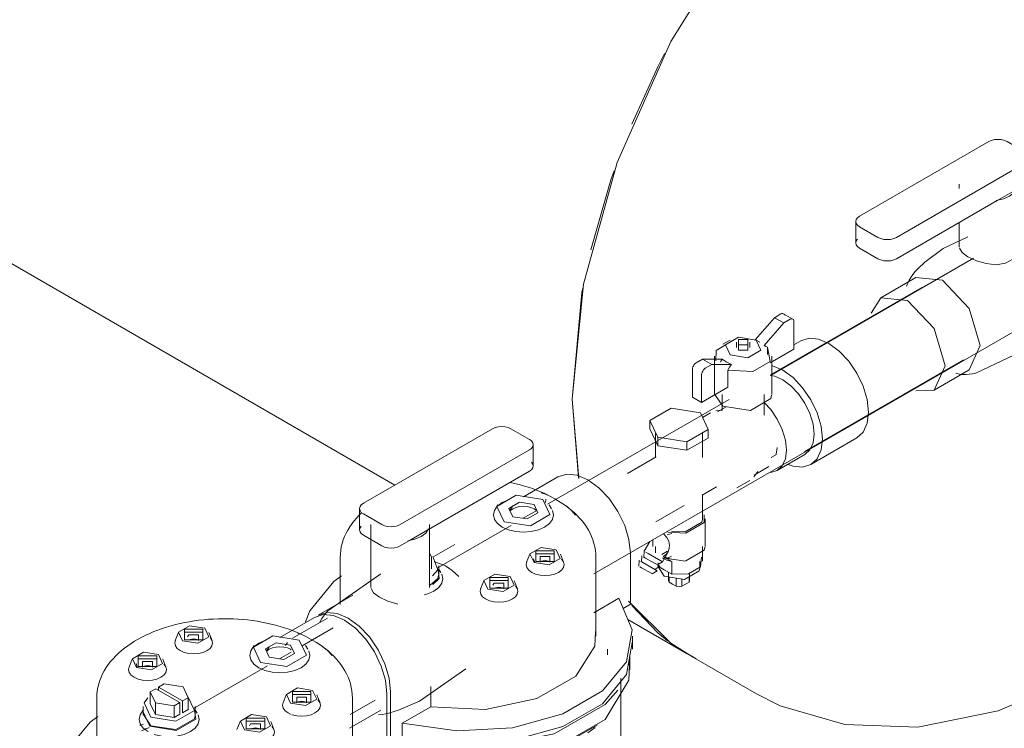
# Model space of a CAD drawing. Header units: metres. Extents: x -54598 to 1827199, y -329446 to -256744.
# Tile 339 of 474: x 205067 to 205444, y -284587 to -284316. Entities that reach past the tile are written whole.
import ezdxf

# ---------------------------------------------------------------- set-up
doc = ezdxf.new("R2010")
doc.units = ezdxf.units.M
doc.layers.add('M-EQPM', color=7, linetype='Continuous', lineweight=20)
doc.layers.add('P-PIPE', color=7, linetype='Continuous', lineweight=20)

# ---------------------------------------------------------------- blocks, each defined once
blk = doc.blocks.new('ADSK_СтальСварка_Заглушка_ГОСТ17379-2001 - Исполнение 2-V67-AKS11')
at = {"layer": 'P-PIPE', "color": 5}
for p, q in [((-18492.11, 10241.59), (-18489.58, 10211.3)), ((-18448, 10144.08), (-18421.48, 10128.77))]:
    blk.add_line(p, q, dxfattribs=at)
for points in [[(-18256, 10521.08, 0), (-18288.09, 10521.99, 0), (-18323.35, 10511.67, 0), (-18359.65, 10490.71, 0), (-18394.91, 10460.32, 0), (-18427.06, 10422.27, 0), (-18454.24, 10378.78, 0), (-18474.86, 10332.37, 0), (-18487.74, 10285.73, 0), (-18492.11, 10241.59, 0)], [(-18153.44, 10364.78, 0), (-18155.31, 10342.38, 0), (-18165.06, 10302.22, 0), (-18181.51, 10261.47, 0), (-18204.2, 10222.38, 0), (-18232.02, 10187.22, 0), (-18263.32, 10158.01, 0), (-18296.21, 10136.14, 0), (-18328.81, 10122.18, 0), (-18359.61, 10115.99, 0), (-18387.6, 10116.9, 0), (-18412.29, 10124.11, 0), (-18421.48, 10128.77, 0)], [(-18470.44, 10164.23, 0), (-18454.24, 10148.13, 0), (-18445.89, 10142.92, 0)]]:
    blk.add_polyline3d(points, dxfattribs=at)
blk = doc.blocks.new('Reflex_Fillsoft_II - Reflex Fillsoft II-543100-AKS11')
at = {"layer": 'M-EQPM', "color": 150}
for p, q in [((-18421.94, 10264.36), (-18414.52, 10272.88)), ((-18414.52, 10272.88), (-18412.05, 10274.31)), ((-18414.52, 10272.88), (-18410.98, 10270.84)), ((-18407.51, 10272.37), (-18411.05, 10274.41)), ((-18410.98, 10270.84), (-18418.48, 10262.23)), ((-18408.51, 10272.27), (-18410.98, 10270.84)), ((-18407.1, 10260.84), (-18407.1, 10271.45)), ((-18431.49, 10264.31), (-18434.32, 10262.67)), ((-18429.04, 10263.49), (-18429.04, 10261.45)), ((-18428.31, 10262.47), (-18428.31, 10260.43)), ((-18424.04, 10261.45), (-18424.04, 10263.49)), ((-18420.09, 10263.44), (-18421.59, 10264.31)), ((-18417.2, 10258.82), (-18417.2, 10261.53)), ((-18437.54, 10258.18), (-18437.54, 10243.49)), ((-18416.16, 10255.6), (-18407.1, 10260.84)), ((-18415.54, 10243.49), (-18415.54, 10258.18)), ((-18444.57, 10255.53), (-18442.1, 10256.96)), ((-18442.1, 10256.96), (-18434.6, 10257.01)), ((-18442.1, 10256.96), (-18438.56, 10254.92)), ((-18438.56, 10254.92), (-18441.04, 10253.49)), ((-18431.06, 10254.97), (-18438.56, 10254.92)), ((-18435.24, 10255.92), (-18434.6, 10257.01)), ((-18445.99, 10242.46), (-18445.99, 10253.08)), ((-18442.45, 10251.04), (-18442.45, 10240.42)), ((-18432.35, 10252.79), (-18432.35, 10246.26)), ((-18442.45, 10240.42), (-18432.35, 10246.26)), ((-18442.45, 10240.42), (-18445.99, 10242.46)), ((-18434.32, 10238.99), (-18437.43, 10243.46)), ((-18434.54, 10243.49), (-18434.54, 10237.29)), ((-18418.54, 10235.55), (-18418.54, 10243.49)), ((-18433.01, 10238.77), (-18436.37, 10236.83)), ((-18454.09, 10238.2), (-18462.25, 10233.48)), ((-18442.93, 10236.47), (-18454.09, 10238.2)), ((-18439.95, 10230.03), (-18442.93, 10236.47)), ((-18438.99, 10236.47), (-18442.1, 10234.68)), ((-18434.52, 10237.44), (-18437.01, 10237.13)), ((-18462.25, 10233.48), (-18459.26, 10227.04)), ((-18462.25, 10230.22), (-18462.25, 10233.48)), ((-18459.26, 10223.78), (-18462.25, 10230.22)), ((-18460.1, 10228.49), (-18460.1, 10219.24)), ((-18448.11, 10225.32), (-18439.95, 10230.03)), ((-18442.1, 10219.24), (-18442.1, 10228.49)), ((-18439.95, 10226.76), (-18439.95, 10230.03)), ((-18459.26, 10227.04), (-18448.11, 10225.32)), ((-18459.26, 10227.04), (-18459.26, 10223.78)), ((-18448.11, 10222.05), (-18459.26, 10223.78)), ((-18439.95, 10226.76), (-18448.11, 10222.05)), ((-18448.11, 10222.05), (-18448.11, 10225.32)), ((-18415.84, 10219.24), (-18413.72, 10220.46)), ((-18413.93, 10220.56), (-18413.56, 10223.11)), ((-18459.89, 10219.5), (-18470.81, 10213.19)), ((-18422.43, 10211.88), (-18420.92, 10213.88)), ((-18422.37, 10212.58), (-18416.71, 10215.85)), ((-18497.51, 10211.92), (-18510.79, 10204.25)), ((-18428.94, 10207.63), (-18423.99, 10210.49)), ((-18442.31, 10204.82), (-18436.72, 10208.05)), ((-18442.1, 10195.83), (-18442.1, 10205.08)), ((-18520.58, 10201.09), (-18521.51, 10199.66)), ((-18502.26, 10202), (-18502.19, 10203.26)), ((-18500, 10199.66), (-18500.94, 10201.09)), ((-18460.06, 10194.58), (-18449.14, 10200.88)), ((-18516.02, 10198.93), (-18514.9, 10200.65)), ((-18505.78, 10198.97), (-18506.69, 10199.66)), ((-18441.1, 10185.22), (-18441.1, 10195.83)), ((-18453.9, 10190.15), (-18455.68, 10189.69)), ((-18462.26, 10187.08), (-18464.42, 10183.35)), ((-18461.1, 10187.76), (-18461.1, 10185.22)), ((-18545.93, 10181.09), (-18546.72, 10182.78)), ((-18508.3, 10182.26), (-18509.52, 10179.15)), ((-18498.91, 10182.31), (-18505.98, 10182.31)), ((-18495.38, 10179.15), (-18496.6, 10182.26)), ((-18469.75, 10182.62), (-18469.75, 10163.02)), ((-18464.42, 10183.35), (-18464.55, 10181.12)), ((-18463.78, 10182.98), (-18462.95, 10182.5)), ((-18460.1, 10185.22), (-18460.1, 10182.81)), ((-18455.52, 10183.35), (-18457.69, 10182.12)), ((-18457.49, 10179.35), (-18455.47, 10182.84)), ((-18442.1, 10179.5), (-18442.1, 10185.22)), ((-18580.97, 10180.98), (-18580.97, 10162.89)), ((-18545.93, 10176.59), (-18545.93, 10181.09)), ((-18506.85, 10180.51), (-18506.43, 10179.08)), ((-18500.58, 10179.19), (-18500.58, 10181.35)), ((-18482.97, 10150.77), (-18482.97, 10180.98)), ((-18466.42, 10179.89), (-18466.55, 10177.65)), ((-18465.78, 10179.52), (-18464.95, 10179.04)), ((-18465.42, 10181.62), (-18465.55, 10179.39)), ((-18465.08, 10179.11), (-18465.34, 10179.26)), ((-18464.78, 10181.25), (-18463.95, 10180.77)), ((-18464.08, 10180.84), (-18464.34, 10180.99)), ((-18459.36, 10178.12), (-18457.49, 10179.35)), ((-18459.1, 10178.96), (-18459.1, 10177.05)), ((-18457.31, 10180.81), (-18448.62, 10179.62)), ((-18457.21, 10181.4), (-18454.09, 10180.31)), ((-18457.19, 10181.39), (-18453.84, 10179.45)), ((-18454.01, 10181.33), (-18455.78, 10180.67)), ((-18453.84, 10179.45), (-18453.84, 10174.55)), ((-18443.1, 10177.05), (-18443.1, 10179.5)), ((-18542.43, 10175.16), (-18543.36, 10176.59)), ((-18543.18, 10174.45), (-18543.18, 10177.72)), ((-18466.08, 10177.38), (-18465.45, 10177.02)), ((-18461.36, 10174.65), (-18459.49, 10175.89)), ((-18460.36, 10176.39), (-18458.49, 10177.62)), ((-18456.76, 10176.23), (-18459.41, 10177.77)), ((-18459.03, 10177.24), (-18456.76, 10173.78)), ((-18453.84, 10174.55), (-18456.76, 10176.23)), ((-18455.1, 10175.28), (-18455.1, 10172.15)), ((-18447.1, 10172.15), (-18447.1, 10174.95)), ((-18525.98, 10172.05), (-18527.2, 10168.95)), ((-18516.59, 10172.1), (-18523.66, 10172.1)), ((-18518.25, 10168.98), (-18518.25, 10171.14)), ((-18513.06, 10168.95), (-18514.28, 10172.05)), ((-18454.94, 10171.51), (-18454.94, 10173.5)), ((-18453.57, 10170.72), (-18454.94, 10171.51)), ((-18452.2, 10169.93), (-18453.57, 10170.72)), ((-18452.2, 10173.08), (-18452.2, 10169.93)), ((-18449.99, 10169.93), (-18449.99, 10172.74)), ((-18447.25, 10171.51), (-18449.99, 10169.93)), ((-18447.25, 10173.61), (-18447.25, 10171.51)), ((-18576.15, 10166.52), (-18589.43, 10158.85)), ((-18483.8, 10159.81), (-18474.23, 10165.33)), ((-18472.56, 10161.39), (-18469.75, 10163.02)), ((-18590.85, 10158.03), (-18604.13, 10150.36)), ((-18643, 10152.25), (-18644.22, 10149.15)), ((-18633.62, 10152.3), (-18640.69, 10152.3)), ((-18630.08, 10149.15), (-18631.3, 10152.25)), ((-18635.28, 10149.18), (-18635.28, 10151.34)), ((-18468.97, 10145.87), (-18468.97, 10150.77)), ((-18613.92, 10147.2), (-18614.85, 10145.77)), ((-18608.23, 10146.77), (-18609.35, 10145.04)), ((-18599.75, 10145.6), (-18600.03, 10145.77)), ((-18593.34, 10145.77), (-18594.27, 10147.2)), ((-18478.47, 10143.67), (-18478.47, 10145.87)), ((-18660.68, 10142.05), (-18661.9, 10138.94)), ((-18651.3, 10142.1), (-18658.37, 10142.1)), ((-18652.96, 10138.97), (-18652.96, 10141.14)), ((-18647.76, 10138.94), (-18648.98, 10142.05)), ((-18470.36, 10139.66), (-18469.97, 10143.45)), ((-18469.97, 10137.95), (-18469.97, 10143.67)), ((-18659.24, 10140.3), (-18658.81, 10138.87)), ((-18473.47, 10109.38), (-18473.47, 10134.69)), ((-18651.65, 10130.67), (-18653.77, 10129.44)), ((-18653.77, 10129.44), (-18651.83, 10125.25)), ((-18653.77, 10124.95), (-18653.77, 10129.44)), ((-18642.46, 10125.36), (-18651.65, 10130.67)), ((-18648.46, 10132.5), (-18650.59, 10131.28)), ((-18650.59, 10131.28), (-18641.4, 10125.97)), ((-18650.59, 10130.05), (-18650.59, 10131.28)), ((-18641.21, 10131.38), (-18648.46, 10132.5)), ((-18639.27, 10127.2), (-18641.21, 10131.38)), ((-18561.67, 10109.95), (-18561.67, 10129.54)), ((-18546.3, 10123.72), (-18546.3, 10131.49)), ((-18674.31, 10127.09), (-18674.31, 10108.36)), ((-18641.4, 10125.97), (-18639.27, 10127.2)), ((-18641.4, 10121.48), (-18641.4, 10125.97)), ((-18639.27, 10122.71), (-18639.27, 10127.2)), ((-18601.64, 10128.37), (-18602.86, 10125.26)), ((-18592.25, 10128.42), (-18599.32, 10128.42)), ((-18593.91, 10125.3), (-18593.91, 10127.46)), ((-18588.72, 10125.26), (-18589.94, 10128.37)), ((-18576.31, 10096.88), (-18576.31, 10127.09)), ((-18563.08, 10128.73), (-18563.08, 10109.13)), ((-18656.34, 10122.7), (-18657.28, 10121.28)), ((-18656.52, 10123.83), (-18656.52, 10120.56)), ((-18651.83, 10120.76), (-18653.77, 10124.95)), ((-18651.83, 10125.25), (-18644.58, 10124.13)), ((-18651.83, 10125.25), (-18651.83, 10120.76)), ((-18644.58, 10124.13), (-18642.46, 10125.36)), ((-18644.58, 10119.64), (-18644.58, 10124.13)), ((-18642.46, 10120.87), (-18642.46, 10125.36)), ((-18639.27, 10122.71), (-18641.4, 10121.48)), ((-18635.76, 10121.28), (-18636.7, 10122.7)), ((-18636.52, 10120.56), (-18636.52, 10123.83)), ((-18557.18, 10117.44), (-18546.3, 10123.72)), ((-18656.44, 10120.8), (-18653.59, 10116.48)), ((-18644.58, 10119.64), (-18651.83, 10120.76)), ((-18642.46, 10120.87), (-18644.58, 10119.64)), ((-18619.32, 10118.16), (-18620.54, 10115.06)), ((-18609.93, 10118.21), (-18617, 10118.21)), ((-18606.39, 10115.06), (-18607.61, 10118.16)), ((-18599.8, 10120.85), (-18600.91, 10121.38)), ((-18656.42, 10117.11), (-18657.73, 10116.56)), ((-18654.2, 10115.78), (-18657.18, 10114.58)), ((-18654.63, 10115.6), (-18655.73, 10115.26)), ((-18611.59, 10115.09), (-18611.59, 10117.25)), ((-18557.18, 10112.54), (-18557.18, 10117.44)), ((-18486.01, 10113.79), (-18483.26, 10115.81))]:
    blk.add_line(p, q, dxfattribs=at)
for points in [[(-18412.05, 10274.31, 0), (-18411.68, 10274.46, 0), (-18411.34, 10274.5, 0), (-18411.05, 10274.41, 0), (-18410.82, 10274.2, 0), (-18410.68, 10273.89, 0)], [(-18407.1, 10271.45, 0), (-18407.14, 10271.85, 0), (-18407.29, 10272.16, 0), (-18407.51, 10272.37, 0), (-18407.8, 10272.46, 0), (-18408.14, 10272.42, 0), (-18408.51, 10272.27, 0)], [(-18421.59, 10264.31, 0), (-18428.35, 10265.35, 0), (-18433.3, 10262.49, 0), (-18431.49, 10258.59, 0)], [(-18430.8, 10264.04, 0), (-18436.92, 10260.29, 0), (-18437.05, 10256.31, 0)], [(-18432.35, 10252.79, 0), (-18422.89, 10252.19, 0), (-18416.16, 10256.07, 0), (-18417.2, 10261.53, 0)], [(-18431.49, 10258.59, 0), (-18424.73, 10257.54, 0), (-18419.78, 10260.4, 0), (-18421.59, 10264.31, 0)], [(-18424.77, 10264.51, 0), (-18428.31, 10264.51, 0), (-18428.31, 10262.47, 0)], [(-18428.31, 10262.47, 0), (-18424.77, 10262.47, 0), (-18424.77, 10264.51, 0)], [(-18428.31, 10260.43, 0), (-18424.77, 10260.43, 0), (-18424.77, 10262.47, 0)], [(-18417.2, 10261.53, 0), (-18417.84, 10261.88, 0), (-18418.48, 10262.23, 0)], [(-18445.99, 10253.08, 0), (-18445.94, 10253.53, 0), (-18445.8, 10254, 0), (-18445.57, 10254.47, 0), (-18445.28, 10254.9, 0), (-18444.94, 10255.26, 0), (-18444.57, 10255.53, 0)], [(-18434.6, 10257.01, 0), (-18433.84, 10256.5, 0), (-18432.99, 10255.99, 0)], [(-18432.99, 10255.99, 0), (-18432.06, 10255.48, 0), (-18431.06, 10254.97, 0)], [(-18431.06, 10254.97, 0), (-18431.71, 10253.88, 0), (-18432.35, 10252.79, 0)], [(-18441.04, 10253.49, 0), (-18441.4, 10253.22, 0), (-18441.74, 10252.86, 0), (-18442.04, 10252.43, 0), (-18442.26, 10251.96, 0), (-18442.4, 10251.49, 0), (-18442.45, 10251.04, 0)], [(-18415.63, 10243.22, 0), (-18415.92, 10241.84, 0), (-18423.69, 10237.35, 0), (-18434.32, 10238.99, 0)], [(-18497.51, 10211.92, 0), (-18494.14, 10212.96, 0), (-18490.22, 10212.57, 0), (-18486.01, 10210.78, 0), (-18481.8, 10207.71, 0), (-18477.88, 10203.57, 0), (-18474.51, 10198.64, 0), (-18471.92, 10193.26, 0), (-18470.3, 10187.8, 0), (-18469.75, 10182.62, 0)], [(-18515.84, 10209.74, 0), (-18514.12, 10209.35, 0), (-18512.38, 10208.92, 0), (-18510.67, 10208.44, 0), (-18508.99, 10207.92, 0), (-18507.34, 10207.36, 0), (-18505.72, 10206.77, 0), (-18504.14, 10206.13, 0), (-18502.6, 10205.45, 0), (-18501.33, 10204.86, 0)], [(-18503.33, 10203.23, 0), (-18513.48, 10204.8, 0), (-18520.9, 10200.51, 0), (-18518.18, 10194.66, 0)], [(-18504.01, 10205.8, 0), (-18502.31, 10205.29, 0), (-18500.59, 10204.48, 0), (-18498.74, 10203.44, 0)], [(-18520.72, 10200.63, 0), (-18518.89, 10202.01, 0), (-18516.51, 10203.06, 0)], [(-18518.18, 10194.66, 0), (-18508.04, 10193.09, 0), (-18500.62, 10197.38, 0), (-18503.33, 10203.23, 0)], [(-18506.69, 10201.29, 0), (-18512.25, 10202.15, 0), (-18516.31, 10199.8, 0), (-18514.82, 10196.6, 0)], [(-18514.82, 10196.6, 0), (-18509.27, 10195.74, 0), (-18505.2, 10198.09, 0), (-18506.69, 10201.29, 0)], [(-18498.74, 10203.44, 0), (-18496.7, 10202.23, 0), (-18494.59, 10200.84, 0), (-18492.57, 10199.19, 0), (-18490.79, 10197.24, 0)], [(-18580.97, 10180.98, 0), (-18580.92, 10182.34, 0), (-18580.78, 10183.7, 0), (-18580.55, 10185.05, 0), (-18580.22, 10186.38, 0), (-18579.81, 10187.69, 0), (-18579.31, 10188.97, 0), (-18578.73, 10190.23, 0), (-18578.07, 10191.46, 0), (-18577.34, 10192.66, 0), (-18576.53, 10193.83, 0), (-18575.65, 10194.96, 0), (-18574.71, 10196.06, 0), (-18573.71, 10197.13, 0), (-18572.64, 10198.15, 0)], [(-18518.89, 10192.62, 0), (-18520.72, 10193.99, 0), (-18521.87, 10195.59, 0), (-18522.26, 10197.31, 0), (-18521.87, 10199.03, 0), (-18521.51, 10199.66, 0)], [(-18499.65, 10199.03, 0), (-18499.26, 10197.31, 0), (-18499.65, 10195.59, 0), (-18500.8, 10193.99, 0), (-18502.63, 10192.62, 0), (-18505.01, 10191.56, 0), (-18507.78, 10190.9, 0), (-18510.76, 10190.67, 0), (-18513.73, 10190.9, 0), (-18516.51, 10191.56, 0), (-18518.89, 10192.62, 0)], [(-18506.69, 10199.66, 0), (-18507.88, 10200.19, 0), (-18509.27, 10200.52, 0), (-18510.76, 10200.63, 0), (-18512.25, 10200.52, 0), (-18513.63, 10200.19, 0), (-18514.82, 10199.66, 0), (-18515.74, 10198.97, 0)], [(-18482.97, 10180.98, 0), (-18483.02, 10182.34, 0), (-18483.16, 10183.7, 0), (-18483.39, 10185.05, 0), (-18483.72, 10186.38, 0), (-18484.13, 10187.69, 0), (-18484.63, 10188.97, 0), (-18485.21, 10190.23, 0), (-18485.87, 10191.46, 0), (-18486.6, 10192.66, 0), (-18487.41, 10193.83, 0), (-18488.29, 10194.96, 0), (-18489.23, 10196.06, 0), (-18490.24, 10197.13, 0), (-18491.3, 10198.15, 0), (-18492.43, 10199.15, 0), (-18493.61, 10200.1, 0), (-18494.43, 10200.72, 0)], [(-18455.4, 10190.62, 0), (-18448.51, 10190.25, 0), (-18441.44, 10194.34, 0), (-18441.42, 10197.27, 0)], [(-18454.05, 10191.09, 0), (-18448.77, 10190.81, 0), (-18442.41, 10194.49, 0), (-18442.17, 10195.61, 0)], [(-18456.9, 10189.87, 0), (-18455.76, 10188.61, 0), (-18455.02, 10187.19, 0), (-18454.75, 10185.75, 0), (-18454.88, 10184.39, 0), (-18455.31, 10183.15, 0), (-18456, 10182.11, 0), (-18456.96, 10181.44, 0)], [(-18498.21, 10183.94, 0), (-18504, 10184.84, 0), (-18508.24, 10182.39, 0), (-18506.69, 10179.04, 0)], [(-18506.69, 10179.04, 0), (-18500.9, 10178.15, 0), (-18496.65, 10180.6, 0), (-18498.21, 10183.94, 0)], [(-18498.91, 10183.53, 0), (-18505.98, 10183.53, 0), (-18505.98, 10179.45, 0)], [(-18505.98, 10179.45, 0), (-18498.91, 10179.45, 0), (-18498.91, 10183.53, 0)], [(-18462.95, 10182.5, 0), (-18458.13, 10179.72, 0), (-18457.49, 10179.35, 0)], [(-18448.51, 10179.64, 0), (-18441.44, 10183.72, 0), (-18441.18, 10184.98, 0)], [(-18545.58, 10173.97, 0), (-18543.52, 10176.22, 0), (-18545.45, 10181.38, 0)], [(-18507.58, 10175.27, 0), (-18508.73, 10176.13, 0), (-18509.45, 10177.14, 0), (-18509.7, 10178.23, 0), (-18509.45, 10179.31, 0)], [(-18496.17, 10180.32, 0), (-18495.45, 10179.31, 0), (-18495.2, 10178.23, 0), (-18495.45, 10177.14, 0), (-18496.17, 10176.13, 0), (-18497.32, 10175.27, 0), (-18498.82, 10174.6, 0), (-18500.57, 10174.18, 0), (-18502.45, 10174.04, 0), (-18504.33, 10174.18, 0), (-18506.07, 10174.6, 0), (-18507.58, 10175.27, 0)], [(-18500.58, 10181.35, 0), (-18504.32, 10181.35, 0), (-18504.32, 10179.19, 0)], [(-18501.12, 10179.55, 0), (-18501.76, 10179.7, 0), (-18502.45, 10179.76, 0), (-18503.14, 10179.7, 0), (-18503.77, 10179.55, 0)], [(-18464.95, 10179.04, 0), (-18460.13, 10176.25, 0), (-18459.49, 10175.89, 0)], [(-18463.95, 10180.77, 0), (-18459.13, 10177.98, 0), (-18458.49, 10177.62, 0)], [(-18457.46, 10180.73, 0), (-18455.78, 10179.96, 0), (-18453.84, 10179.45, 0)], [(-18453.84, 10174.55, 0), (-18447.44, 10174.75, 0), (-18442.86, 10177.41, 0), (-18442.53, 10181.08, 0)], [(-18542.08, 10174.54, 0), (-18541.68, 10172.82, 0), (-18542.08, 10171.1, 0), (-18543.22, 10169.5, 0), (-18545.05, 10168.12, 0), (-18547.43, 10167.07, 0), (-18548.79, 10166.68, 0)], [(-18545.42, 10170.6, 0), (-18543.04, 10172.88, 0), (-18543.44, 10176.18, 0)], [(-18515.88, 10173.74, 0), (-18521.68, 10174.63, 0), (-18525.92, 10172.18, 0), (-18524.37, 10168.84, 0)], [(-18465.45, 10177.02, 0), (-18461.83, 10174.93, 0), (-18461.57, 10174.78, 0)], [(-18456.76, 10173.78, 0), (-18449.03, 10172.59, 0), (-18443.37, 10175.86, 0), (-18443.16, 10176.86, 0)], [(-18580.53, 10173.94, 0), (-18583.44, 10171.75, 0), (-18592.64, 10160.57, 0), (-18594.23, 10156.33, 0)], [(-18546.51, 10170.35, 0), (-18543.52, 10172.96, 0), (-18543.27, 10174.21, 0)], [(-18524.37, 10168.84, 0), (-18518.57, 10167.94, 0), (-18514.33, 10170.39, 0), (-18515.88, 10173.74, 0)], [(-18516.59, 10173.33, 0), (-18523.66, 10173.33, 0), (-18523.66, 10169.25, 0)], [(-18523.66, 10169.25, 0), (-18516.59, 10169.25, 0), (-18516.59, 10173.33, 0)], [(-18518.25, 10171.14, 0), (-18522, 10171.14, 0), (-18522.47, 10170.33, 0)], [(-18454.94, 10172.79, 0), (-18455.1, 10172.18, 0), (-18454.94, 10171.51, 0)], [(-18447.25, 10171.51, 0), (-18447.1, 10172.12, 0), (-18447.25, 10172.79, 0)], [(-18525.25, 10165.06, 0), (-18526.41, 10165.93, 0), (-18527.13, 10166.94, 0), (-18527.38, 10168.02, 0), (-18527.13, 10169.1, 0)], [(-18513.85, 10170.11, 0), (-18513.12, 10169.1, 0), (-18512.88, 10168.02, 0), (-18513.12, 10166.94, 0), (-18513.85, 10165.93, 0), (-18515, 10165.06, 0), (-18516.5, 10164.4, 0), (-18518.25, 10163.98, 0), (-18520.13, 10163.83, 0), (-18522, 10163.98, 0), (-18523.75, 10164.4, 0), (-18525.25, 10165.06, 0)], [(-18518.8, 10169.35, 0), (-18519.44, 10169.5, 0), (-18520.13, 10169.55, 0), (-18520.81, 10169.5, 0), (-18521.45, 10169.35, 0)], [(-18452.2, 10169.93, 0), (-18451.06, 10169.84, 0), (-18449.99, 10169.93, 0)], [(-18557.18, 10117.44, 0), (-18536.32, 10114.49, 0), (-18515, 10115.74, 0), (-18495.65, 10121.05, 0), (-18480.5, 10129.8, 0), (-18471.3, 10140.97, 0), (-18469.12, 10153.29, 0), (-18474.23, 10165.33, 0)], [(-18561.67, 10129.54, 0), (-18562.22, 10134.72, 0), (-18563.85, 10140.19, 0), (-18566.43, 10145.57, 0), (-18569.8, 10150.5, 0), (-18573.72, 10154.64, 0), (-18577.93, 10157.71, 0), (-18582.14, 10159.5, 0), (-18586.06, 10159.89, 0), (-18589.43, 10158.85, 0)], [(-18674.31, 10127.09, 0), (-18674.26, 10128.46, 0), (-18674.12, 10129.81, 0), (-18673.89, 10131.16, 0), (-18673.56, 10132.49, 0), (-18673.15, 10133.8, 0), (-18672.65, 10135.08, 0), (-18672.07, 10136.34, 0), (-18671.41, 10137.57, 0), (-18670.68, 10138.77, 0), (-18669.87, 10139.94, 0), (-18668.99, 10141.07, 0), (-18668.05, 10142.17, 0), (-18667.04, 10143.24, 0), (-18665.98, 10144.27, 0), (-18664.85, 10145.26, 0), (-18663.67, 10146.22, 0), (-18662.43, 10147.14, 0), (-18661.14, 10148.02, 0), (-18659.8, 10148.87, 0), (-18658.41, 10149.68, 0), (-18656.98, 10150.45, 0), (-18655.5, 10151.19, 0), (-18653.98, 10151.88, 0), (-18652.42, 10152.54, 0), (-18650.82, 10153.16, 0), (-18649.19, 10153.74, 0), (-18647.52, 10154.28, 0), (-18645.82, 10154.77, 0), (-18644.1, 10155.23, 0), (-18642.35, 10155.65, 0), (-18640.57, 10156.02, 0), (-18638.78, 10156.36, 0), (-18636.96, 10156.65, 0), (-18635.13, 10156.9, 0), (-18633.28, 10157.1, 0), (-18631.43, 10157.27, 0), (-18629.56, 10157.39, 0), (-18627.69, 10157.46, 0), (-18625.82, 10157.5, 0), (-18623.94, 10157.49, 0), (-18622.07, 10157.43, 0), (-18620.2, 10157.34, 0), (-18618.34, 10157.2, 0), (-18616.48, 10157.01, 0), (-18614.64, 10156.79, 0), (-18612.82, 10156.52, 0), (-18611.01, 10156.21, 0), (-18609.23, 10155.86, 0), (-18607.46, 10155.46, 0), (-18605.72, 10155.03, 0), (-18604.01, 10154.55, 0), (-18602.33, 10154.03, 0), (-18600.67, 10153.48, 0), (-18599.06, 10152.88, 0), (-18597.48, 10152.24, 0), (-18595.94, 10151.57, 0), (-18594.67, 10150.97, 0)], [(-18590.85, 10158.03, 0), (-18587.48, 10159.07, 0), (-18583.56, 10158.69, 0), (-18579.35, 10156.9, 0), (-18575.14, 10153.83, 0), (-18571.22, 10149.68, 0), (-18567.85, 10144.76, 0), (-18565.26, 10139.37, 0), (-18563.64, 10133.91, 0), (-18563.08, 10128.73, 0)], [(-18632.91, 10153.94, 0), (-18638.71, 10154.83, 0), (-18642.95, 10152.38, 0), (-18641.4, 10149.04, 0)], [(-18641.4, 10149.04, 0), (-18635.6, 10148.14, 0), (-18631.36, 10150.59, 0), (-18632.91, 10153.94, 0)], [(-18640.69, 10149.45, 0), (-18633.62, 10149.45, 0), (-18633.62, 10153.53, 0)], [(-18633.62, 10153.53, 0), (-18640.69, 10153.53, 0), (-18640.69, 10149.45, 0)], [(-18592.07, 10149.55, 0), (-18593.93, 10150.59, 0), (-18595.65, 10151.4, 0), (-18597.35, 10151.91, 0)], [(-18546.3, 10123.72, 0), (-18525.32, 10122.74, 0), (-18505.57, 10126.94, 0), (-18490.69, 10135.53, 0), (-18483.42, 10146.93, 0), (-18483.12, 10152.65, 0)], [(-18642.28, 10145.26, 0), (-18643.43, 10146.13, 0), (-18644.16, 10147.14, 0), (-18644.4, 10148.22, 0), (-18644.16, 10149.3, 0)], [(-18630.87, 10150.31, 0), (-18630.15, 10149.3, 0), (-18629.9, 10148.22, 0), (-18630.15, 10147.14, 0), (-18630.87, 10146.13, 0), (-18632.03, 10145.26, 0), (-18633.53, 10144.6, 0), (-18635.28, 10144.18, 0), (-18637.15, 10144.03, 0), (-18639.03, 10144.18, 0), (-18640.78, 10144.6, 0), (-18642.28, 10145.26, 0)], [(-18635.28, 10151.34, 0), (-18639.03, 10151.34, 0), (-18639.5, 10150.53, 0)], [(-18635.83, 10149.55, 0), (-18636.47, 10149.7, 0), (-18637.15, 10149.75, 0), (-18637.84, 10149.7, 0), (-18638.48, 10149.55, 0)], [(-18596.67, 10149.34, 0), (-18606.81, 10150.91, 0), (-18614.24, 10146.63, 0), (-18611.52, 10140.77, 0)], [(-18614.06, 10146.74, 0), (-18612.23, 10148.12, 0), (-18609.85, 10149.17, 0)], [(-18611.52, 10140.77, 0), (-18601.38, 10139.2, 0), (-18593.95, 10143.49, 0), (-18596.67, 10149.34, 0)], [(-18600.03, 10147.4, 0), (-18605.58, 10148.26, 0), (-18609.65, 10145.92, 0), (-18608.16, 10142.71, 0)], [(-18584.12, 10143.35, 0), (-18585.91, 10145.3, 0), (-18587.93, 10146.95, 0), (-18590.04, 10148.34, 0), (-18592.07, 10149.55, 0)], [(-18469.12, 10148.36, 0), (-18471.31, 10136.06, 0), (-18480.5, 10124.9, 0), (-18495.63, 10116.16, 0), (-18514.96, 10110.85, 0), (-18536.28, 10109.58, 0), (-18557.18, 10112.54, 0)], [(-18650.59, 10143.73, 0), (-18656.38, 10144.63, 0), (-18660.63, 10142.18, 0), (-18659.07, 10138.83, 0)], [(-18612.23, 10138.73, 0), (-18614.06, 10140.1, 0), (-18615.2, 10141.71, 0), (-18615.6, 10143.42, 0), (-18615.2, 10145.14, 0), (-18614.85, 10145.77, 0)], [(-18592.99, 10145.14, 0), (-18592.6, 10143.42, 0), (-18592.99, 10141.71, 0), (-18594.14, 10140.1, 0), (-18595.96, 10138.73, 0), (-18598.35, 10137.67, 0), (-18601.12, 10137.01, 0), (-18604.1, 10136.78, 0), (-18607.07, 10137.01, 0), (-18609.85, 10137.67, 0), (-18612.23, 10138.73, 0)], [(-18600.03, 10145.77, 0), (-18601.22, 10146.3, 0), (-18602.61, 10146.63, 0), (-18604.1, 10146.74, 0), (-18605.58, 10146.63, 0), (-18606.97, 10146.3, 0), (-18608.16, 10145.77, 0), (-18609.08, 10145.08, 0)], [(-18608.16, 10142.71, 0), (-18602.61, 10141.85, 0), (-18598.54, 10144.2, 0), (-18600.03, 10147.4, 0)], [(-18576.31, 10127.09, 0), (-18576.36, 10128.46, 0), (-18576.5, 10129.81, 0), (-18576.73, 10131.16, 0), (-18577.06, 10132.49, 0), (-18577.47, 10133.8, 0), (-18577.97, 10135.08, 0), (-18578.55, 10136.34, 0), (-18579.21, 10137.57, 0), (-18579.94, 10138.77, 0), (-18580.75, 10139.94, 0), (-18581.62, 10141.07, 0), (-18582.57, 10142.17, 0), (-18583.57, 10143.24, 0), (-18584.64, 10144.27, 0), (-18585.77, 10145.26, 0), (-18586.95, 10146.22, 0), (-18587.76, 10146.83, 0)], [(-18659.07, 10138.83, 0), (-18653.28, 10137.93, 0), (-18649.04, 10140.38, 0), (-18650.59, 10143.73, 0)], [(-18658.37, 10139.24, 0), (-18651.3, 10139.24, 0), (-18651.3, 10143.32, 0)], [(-18651.3, 10143.32, 0), (-18658.37, 10143.32, 0), (-18658.37, 10139.24, 0)], [(-18652.96, 10141.14, 0), (-18656.7, 10141.14, 0), (-18656.7, 10138.97, 0)], [(-18659.96, 10135.05, 0), (-18661.11, 10135.92, 0), (-18661.83, 10136.93, 0), (-18662.08, 10138.01, 0), (-18661.83, 10139.1, 0)], [(-18648.55, 10140.11, 0), (-18647.83, 10139.1, 0), (-18647.58, 10138.01, 0), (-18647.83, 10136.93, 0), (-18648.55, 10135.92, 0), (-18649.7, 10135.05, 0), (-18651.21, 10134.39, 0), (-18652.95, 10133.97, 0), (-18654.83, 10133.83, 0), (-18656.71, 10133.97, 0), (-18658.46, 10134.39, 0), (-18659.96, 10135.05, 0)], [(-18653.51, 10139.34, 0), (-18654.14, 10139.49, 0), (-18654.83, 10139.54, 0), (-18655.52, 10139.49, 0), (-18656.16, 10139.34, 0)], [(-18565.09, 10107.69, 0), (-18552.45, 10104.17, 0), (-18525.03, 10102.38, 0), (-18498.98, 10107.64, 0), (-18479.47, 10118.91, 0), (-18470.36, 10133.95, 0), (-18470.07, 10139.93, 0)], [(-18591.54, 10130.05, 0), (-18597.34, 10130.95, 0), (-18601.58, 10128.5, 0), (-18600.03, 10125.15, 0)], [(-18600.03, 10125.15, 0), (-18594.23, 10124.26, 0), (-18589.99, 10126.71, 0), (-18591.54, 10130.05, 0)], [(-18592.25, 10129.65, 0), (-18599.32, 10129.65, 0), (-18599.32, 10125.56, 0)], [(-18599.32, 10125.56, 0), (-18592.25, 10125.56, 0), (-18592.25, 10129.65, 0)], [(-18558.76, 10111.39, 0), (-18552.45, 10109.88, 0), (-18525.03, 10108.1, 0), (-18498.98, 10113.36, 0), (-18479.47, 10124.62, 0), (-18474.61, 10130.08, 0)], [(-18654.67, 10127.18, 0), (-18656.18, 10125.32, 0), (-18653.59, 10119.75, 0)], [(-18653.59, 10119.75, 0), (-18643.93, 10118.25, 0), (-18636.86, 10122.33, 0), (-18639.45, 10127.91, 0)], [(-18600.91, 10121.38, 0), (-18602.07, 10122.25, 0), (-18602.79, 10123.25, 0), (-18603.04, 10124.34, 0), (-18602.79, 10125.42, 0)], [(-18589.51, 10126.43, 0), (-18588.78, 10125.42, 0), (-18588.54, 10124.34, 0), (-18588.78, 10123.25, 0), (-18589.51, 10122.25, 0), (-18590.66, 10121.38, 0), (-18592.16, 10120.71, 0), (-18593.91, 10120.29, 0), (-18595.79, 10120.15, 0), (-18597.66, 10120.29, 0), (-18599.41, 10120.71, 0)], [(-18593.91, 10127.46, 0), (-18597.66, 10127.46, 0), (-18597.66, 10125.3, 0)], [(-18594.46, 10125.66, 0), (-18595.1, 10125.82, 0), (-18595.79, 10125.87, 0), (-18596.47, 10125.82, 0), (-18597.11, 10125.66, 0)], [(-18656.36, 10122.62, 0), (-18656.66, 10122.13, 0), (-18653.95, 10116.27, 0)], [(-18653.95, 10116.27, 0), (-18643.8, 10114.71, 0), (-18636.38, 10118.99, 0), (-18636.78, 10122.29, 0)], [(-18673.87, 10120.05, 0), (-18676.78, 10117.86, 0), (-18685.98, 10106.68, 0), (-18688.08, 10099.98, 0)], [(-18654.65, 10114.23, 0), (-18656.48, 10115.61, 0), (-18657.63, 10117.21, 0), (-18658.02, 10118.93, 0), (-18657.63, 10120.65, 0), (-18657.28, 10121.27, 0)], [(-18653.59, 10116.48, 0), (-18643.93, 10114.98, 0), (-18636.86, 10119.07, 0), (-18636.6, 10120.32, 0)], [(-18635.41, 10120.65, 0), (-18635.02, 10118.93, 0), (-18635.41, 10117.21, 0), (-18636.56, 10115.61, 0), (-18638.39, 10114.23, 0), (-18640.77, 10113.18, 0), (-18643.55, 10112.52, 0), (-18646.52, 10112.29, 0), (-18649.5, 10112.52, 0), (-18652.27, 10113.18, 0)], [(-18609.22, 10119.85, 0), (-18615.02, 10120.74, 0), (-18619.26, 10118.29, 0), (-18617.71, 10114.95, 0)], [(-18617.71, 10114.95, 0), (-18611.91, 10114.05, 0), (-18607.67, 10116.5, 0), (-18609.22, 10119.85, 0)], [(-18609.93, 10119.44, 0), (-18617, 10119.44, 0), (-18617, 10115.36, 0)], [(-18617, 10115.36, 0), (-18609.93, 10115.36, 0), (-18609.93, 10119.44, 0)], [(-18607.19, 10116.22, 0), (-18606.46, 10115.22, 0), (-18606.21, 10114.13, 0), (-18606.46, 10113.05, 0), (-18607.19, 10112.04, 0), (-18608.34, 10111.17, 0), (-18609.84, 10110.51, 0), (-18611.59, 10110.09, 0), (-18613.46, 10109.95, 0), (-18615.34, 10110.09, 0), (-18617.09, 10110.51, 0), (-18618.59, 10111.17, 0)], [(-18611.59, 10117.25, 0), (-18615.34, 10117.25, 0), (-18615.81, 10116.44, 0)], [(-18612.14, 10115.46, 0), (-18612.78, 10115.61, 0), (-18613.46, 10115.66, 0), (-18614.15, 10115.61, 0), (-18614.79, 10115.46, 0)], [(-18566.01, 10107.22, 0), (-18551.29, 10102.81, 0), (-18525.42, 10101.12, 0), (-18500.85, 10106.09, 0), (-18482.44, 10116.72, 0)]]:
    blk.add_polyline3d(points, dxfattribs=at)
blk = doc.blocks.new('ADSK_Полипропилен_Муфта переходная - Переходной-675117-AKS11')
at = {"layer": 'P-PIPE', "color": 150}
for p, q in [((-18404.41, 10264.03), (-18407.1, 10262.48)), ((-18400.59, 10216.58), (-18382.91, 10226.79)), ((-18413.45, 10214.35), (-18402.84, 10220.48))]:
    blk.add_line(p, q, dxfattribs=at)
for points in [[(-18404.41, 10264.03, 0), (-18401.26, 10265, 0), (-18397.6, 10264.64, 0), (-18393.66, 10262.96, 0), (-18389.73, 10260.09, 0), (-18386.06, 10256.22, 0), (-18382.91, 10251.61, 0), (-18380.49, 10246.58, 0), (-18378.98, 10241.47, 0), (-18378.46, 10236.63, 0)], [(-18396.14, 10226.42, 0), (-18396.65, 10231.27, 0), (-18398.17, 10236.38, 0), (-18400.59, 10241.41, 0), (-18403.74, 10246.02, 0), (-18407.4, 10249.89, 0), (-18411.34, 10252.76, 0), (-18415.27, 10254.43, 0)], [(-18416.11, 10250.69, 0), (-18414.45, 10250.4, 0), (-18411.34, 10249.08, 0), (-18408.23, 10246.81, 0), (-18405.33, 10243.75, 0), (-18402.84, 10240.11, 0), (-18400.93, 10236.13, 0), (-18399.73, 10232.09, 0), (-18399.32, 10228.26, 0)], [(-18409.92, 10222.14, 0), (-18410.33, 10225.97, 0), (-18411.53, 10230.01, 0), (-18413.45, 10233.98, 0), (-18415.93, 10237.63, 0), (-18418.5, 10240.38, 0)], [(-18378.46, 10236.63, 0), (-18378.98, 10232.39, 0), (-18380.49, 10229.03, 0), (-18382.91, 10226.79, 0)], [(-18399.32, 10228.26, 0), (-18399.73, 10224.9, 0), (-18400.93, 10222.25, 0), (-18402.84, 10220.48, 0)], [(-18409.25, 10216.61, 0), (-18407.4, 10215.97, 0), (-18403.74, 10215.61, 0), (-18400.59, 10216.58, 0), (-18398.17, 10218.82, 0), (-18396.65, 10222.18, 0), (-18396.14, 10226.42, 0)], [(-18415.93, 10213.59, 0), (-18413.45, 10214.35, 0), (-18411.53, 10216.13, 0), (-18410.33, 10218.78, 0), (-18409.92, 10222.14, 0)]]:
    blk.add_polyline3d(points, dxfattribs=at)
blk = doc.blocks.new('ADSK_Кран шаровой ППР_DN20-63 - Кран шаровый ППР 32-V100-AKS11')
at = {"layer": 'P-PIPE'}
for p, q in [((-18522.6, 10230.33), (-18572.09, 10201.75)), ((-18508.45, 10226.25), (-18515.52, 10230.33)), ((-18506.99, 10216.04), (-18506.99, 10224.21)), ((-18557.95, 10193.59), (-18508.45, 10222.17)), ((-18508.45, 10214), (-18547.15, 10191.66)), ((-18573.56, 10199.71), (-18573.56, 10191.55)), ((-18572.09, 10197.67), (-18565.02, 10193.59)), ((-18569.2, 10193.59), (-18569.2, 10169.46)), ((-18546.7, 10169.46), (-18546.7, 10193.59)), ((-18547.34, 10191.55), (-18554.42, 10187.46)), ((-18565.02, 10185.42), (-18572.09, 10189.51)), ((-18554.64, 10187.33), (-18557.95, 10185.42)), ((-18537.04, 10185.94), (-18545.1, 10181.29)), ((-18585.83, 10157.77), (-18599.26, 10150.02)), ((-18601.96, 10147.25), (-18601.18, 10148.38)), ((-18577.41, 10115.52), (-18565.43, 10122.44))]:
    blk.add_line(p, q, dxfattribs=at)
for points in [[(-18515.52, 10230.33, 0), (-18516.56, 10230.79, 0), (-18517.77, 10231.08, 0), (-18519.06, 10231.18, 0), (-18520.35, 10231.08, 0), (-18521.56, 10230.79, 0), (-18522.6, 10230.33, 0)], [(-18508.45, 10222.17, 0), (-18507.66, 10222.76, 0), (-18507.16, 10223.46, 0), (-18506.99, 10224.21, 0), (-18507.16, 10224.95, 0), (-18507.66, 10225.65, 0), (-18508.45, 10226.25, 0)], [(-18507.66, 10217.48, 0), (-18507.16, 10216.79, 0), (-18506.99, 10216.04, 0), (-18507.16, 10215.29, 0), (-18507.66, 10214.6, 0), (-18508.45, 10214, 0)], [(-18572.09, 10201.75, 0), (-18572.89, 10201.15, 0), (-18573.39, 10200.46, 0), (-18573.56, 10199.71, 0), (-18573.39, 10198.96, 0), (-18572.89, 10198.27, 0), (-18572.09, 10197.67, 0)], [(-18565.02, 10193.59, 0), (-18563.99, 10193.13, 0), (-18562.78, 10192.84, 0), (-18561.49, 10192.74, 0), (-18560.19, 10192.84, 0), (-18558.99, 10193.13, 0), (-18557.95, 10193.59, 0)], [(-18572.09, 10189.51, 0), (-18572.89, 10190.1, 0), (-18573.39, 10190.8, 0), (-18573.56, 10191.55, 0), (-18573.39, 10192.29, 0), (-18572.89, 10192.99, 0)], [(-18555.04, 10187.31, 0), (-18552.33, 10187.96, 0), (-18550, 10188.99, 0), (-18548.21, 10190.34, 0), (-18547.08, 10191.91, 0)], [(-18557.95, 10185.42, 0), (-18558.99, 10184.96, 0), (-18560.19, 10184.68, 0), (-18561.49, 10184.58, 0), (-18562.78, 10184.68, 0), (-18563.99, 10184.96, 0), (-18565.02, 10185.42, 0)], [(-18535.47, 10173.73, 0), (-18538.02, 10175.97, 0), (-18540.6, 10177.71, 0), (-18545, 10179.39, 0)], [(-18565.38, 10174.7, 0), (-18585.69, 10160.54, 0), (-18586.6, 10159.49, 0), (-18587.34, 10158.53, 0), (-18587.96, 10157.62, 0), (-18588.78, 10156.12, 0)], [(-18569.16, 10169.05, 0), (-18568.16, 10167.39, 0), (-18565.91, 10165.73, 0)], [(-18565.91, 10165.73, 0), (-18562.68, 10164.23, 0), (-18558.92, 10163.14, 0)], [(-18566.29, 10120.69, 0), (-18564.94, 10120.82, 0), (-18563.52, 10121.06, 0), (-18561.96, 10121.42, 0), (-18558.58, 10122.46, 0), (-18550.53, 10125.93, 0), (-18532.81, 10138.27, 0)]]:
    blk.add_polyline3d(points, dxfattribs=at)
blk = doc.blocks.new('ADSK_Кран шаровой ППР_DN20-63 - Кран шаровый ППР 32-V101-AKS11')
at = {"layer": 'P-PIPE', "color": 150}
for p, q in [((-18332.43, 10340.36), (-18381.93, 10311.79)), ((-18318.29, 10336.28), (-18325.36, 10340.36)), ((-18316.82, 10326.07), (-18316.82, 10334.24)), ((-18367.79, 10303.62), (-18318.29, 10332.2)), ((-18343.68, 10324.03), (-18343.68, 10322.44)), ((-18321.82, 10321.99), (-18328.9, 10317.91)), ((-18318.29, 10324.03), (-18321.63, 10322.1)), ((-18321.18, 10299.91), (-18321.18, 10324.03)), ((-18329.12, 10317.78), (-18367.79, 10295.46)), ((-18311.52, 10316.39), (-18321.56, 10310.59)), ((-18383.39, 10309.74), (-18383.39, 10301.58)), ((-18381.93, 10307.7), (-18374.86, 10303.62)), ((-18343.68, 10309.37), (-18343.68, 10299.91)), ((-18374.86, 10295.46), (-18381.93, 10299.54)), ((-18360.31, 10288.22), (-18373.74, 10280.46)), ((-18301.93, 10290.94), (-18300.33, 10282.64)), ((-18291.12, 10281.05), (-18286.89, 10290.39)), ((-18304.55, 10273.3), (-18291.12, 10281.05)), ((-18300.33, 10282.64), (-18300.61, 10280.4)), ((-18339.91, 10252.89), (-18335.68, 10262.22)), ((-18353.34, 10245.13), (-18339.91, 10252.89))]:
    blk.add_line(p, q, dxfattribs=at)
for points in [[(-18325.36, 10340.36, 0), (-18326.39, 10340.82, 0), (-18327.6, 10341.11, 0), (-18328.89, 10341.21, 0), (-18330.19, 10341.11, 0), (-18331.39, 10340.82, 0), (-18332.43, 10340.36, 0)], [(-18318.29, 10332.2, 0), (-18317.49, 10332.8, 0), (-18316.99, 10333.49, 0), (-18316.82, 10334.24, 0), (-18316.99, 10334.99, 0), (-18317.49, 10335.68, 0), (-18318.29, 10336.28, 0)], [(-18317.49, 10327.52, 0), (-18316.99, 10326.82, 0), (-18316.82, 10326.07, 0), (-18316.99, 10325.33, 0), (-18317.49, 10324.63, 0), (-18318.29, 10324.03, 0)], [(-18329.52, 10317.76, 0), (-18326.81, 10318.41, 0), (-18324.48, 10319.44, 0), (-18322.69, 10320.79, 0), (-18321.56, 10322.35, 0)], [(-18286.89, 10290.39, 0), (-18291.12, 10304.61, 0), (-18301.32, 10315.38, 0), (-18311.52, 10316.39, 0)], [(-18381.93, 10311.79, 0), (-18382.72, 10311.19, 0), (-18383.22, 10310.49, 0), (-18383.39, 10309.74, 0), (-18383.22, 10309, 0), (-18382.72, 10308.3, 0), (-18381.93, 10307.7, 0)], [(-18321.56, 10310.31, 0), (-18317.72, 10309.42, 0), (-18312.96, 10306.77, 0), (-18310.49, 10304.7, 0), (-18308.08, 10302.16, 0), (-18305.83, 10299.22, 0), (-18303.86, 10295.96, 0), (-18302.24, 10292.52, 0), (-18300.58, 10287.13, 0), (-18300.03, 10282.13, 0)], [(-18317.04, 10308.67, 0), (-18314.75, 10307.62, 0), (-18310.18, 10303.98, 0)], [(-18381.93, 10299.54, 0), (-18382.72, 10300.14, 0), (-18383.22, 10300.83, 0), (-18383.39, 10301.58, 0), (-18383.22, 10302.33, 0), (-18382.72, 10303.02, 0)], [(-18374.86, 10303.62, 0), (-18373.82, 10303.16, 0), (-18372.62, 10302.87, 0), (-18371.32, 10302.78, 0), (-18370.03, 10302.87, 0), (-18368.82, 10303.16, 0), (-18367.79, 10303.62, 0)], [(-18363.96, 10284.92, 0), (-18362.94, 10287.23, 0), (-18362.27, 10288.33, 0), (-18361.49, 10289.42, 0), (-18360.57, 10290.54, 0), (-18359.49, 10291.7, 0), (-18356.91, 10294.11, 0), (-18349.9, 10299.34, 0), (-18340.44, 10303.8, 0)], [(-18343.64, 10299.5, 0), (-18342.64, 10297.84, 0), (-18340.39, 10296.18, 0)], [(-18340.39, 10296.18, 0), (-18337.16, 10294.68, 0), (-18333.4, 10293.58, 0), (-18329.54, 10293.18, 0), (-18325.99, 10293.72, 0), (-18323.2, 10295.33, 0), (-18321.56, 10297.79, 0), (-18321.22, 10300.62, 0)], [(-18307.14, 10300.6, 0), (-18304.55, 10296.85, 0), (-18303.21, 10294.24, 0)], [(-18367.79, 10295.46, 0), (-18368.82, 10295, 0), (-18370.03, 10294.71, 0), (-18371.32, 10294.61, 0), (-18372.62, 10294.71, 0), (-18373.82, 10295, 0), (-18374.86, 10295.46, 0)], [(-18335.68, 10262.22, 0), (-18339.91, 10276.44, 0), (-18350.11, 10287.21, 0), (-18360.31, 10288.22, 0)], [(-18377.43, 10274.59, 0), (-18373.74, 10280.46, 0), (-18363.54, 10279.45, 0), (-18353.34, 10268.68, 0), (-18349.12, 10254.47, 0)], [(-18300.03, 10282.13, 0), (-18300.9, 10276.59, 0), (-18301.92, 10274.28, 0), (-18302.59, 10273.19, 0), (-18303.37, 10272.1, 0), (-18304.29, 10270.98, 0), (-18305.37, 10269.81, 0), (-18307.95, 10267.41, 0), (-18314.96, 10262.18, 0), (-18337.3, 10251.65, 0), (-18338.69, 10251.38, 0), (-18339.9, 10251.21, 0), (-18341.01, 10251.12, 0), (-18343.06, 10251.15, 0), (-18345.08, 10251.63, 0)], [(-18349.12, 10254.47, 0), (-18353.34, 10245.13, 0), (-18360.31, 10244.8, 0)]]:
    blk.add_polyline3d(points, dxfattribs=at)
blk = doc.blocks.new('fasdfsf')
at = {"layer": 'P-PIPE', "color": 5}
for p, q in [((440059.84, 101655.52), (440259.56, 101540.21)), ((440327.44, 101573.06), (440329.92, 101543.08)), ((440348.75, 101488.72), (440371.55, 101475.55)), ((440368.21, 101477.62), (440375.01, 101473.69))]:
    blk.add_line(p, q, dxfattribs=at)
at = {"layer": 'P-PIPE'}
for p, q in [((440335.76, 101506.13), (440563.76, 101637.76)), ((440481.35, 101627.13), (440403.48, 101582.18)), ((440387.66, 101573.04), (440317.99, 101532.82)), ((440313.92, 101530.47), (440308.7, 101527.46)), ((440304.04, 101524.76), (440275.7, 101508.4)), ((440235.92, 101485.44), (440223.95, 101478.52)), ((440219.77, 101476.11), (440215.36, 101473.57)), ((440210.7, 101470.88), (440182.36, 101454.51)), ((440242.42, 101452.24), (440251.92, 101457.72))]:
    blk.add_line(p, q, dxfattribs=at)
at = {"layer": 'P-PIPE', "color": 150}
for p, q in [((440461.44, 101615.88), (440403.48, 101582.42)), ((440416.57, 101553.02), (440477.44, 101588.17))]:
    blk.add_line(p, q, dxfattribs=at)
at = {"layer": 'P-PIPE', "color": 5}
for points in [[(440362.89, 101705.61, 0), (440360.3, 101700.47, 0), (440350.38, 101678.56, 0)], [(440343.55, 101660.63, 0), (440342.35, 101657.13, 0), (440334.65, 101630.37, 0)], [(440331.52, 101615.64, 0), (440331.21, 101613.94, 0), (440327.44, 101573.06, 0)], [(440350.38, 101494.06, 0), (440360.3, 101483.6, 0), (440364.05, 101480.55, 0)]]:
    blk.add_polyline3d(points, dxfattribs=at)
at = {"layer": 'M-EQPM', "color": 150}
blk.add_blockref('Reflex_Fillsoft_II - Reflex Fillsoft II-543100-AKS11', (458819.55, 91331.47), dxfattribs=at)
at = {"layer": 'P-PIPE', "color": 5}
blk.add_blockref('ADSK_СтальСварка_Заглушка_ГОСТ17379-2001 - Исполнение 2-V67-AKS11', (458819.55, 91331.47), dxfattribs=at)
at = {"layer": 'P-PIPE', "color": 150}
for name in ['ADSK_Кран шаровой ППР_DN20-63 - Кран шаровый ППР 32-V101-AKS11', 'ADSK_Полипропилен_Муфта переходная - Переходной-675117-AKS11']:
    blk.add_blockref(name, (458819.55, 91331.47), dxfattribs=at)
at = {"layer": 'P-PIPE'}
blk.add_blockref('ADSK_Кран шаровой ППР_DN20-63 - Кран шаровый ППР 32-V100-AKS11', (458819.55, 91331.47), dxfattribs=at)

msp = doc.modelspace()

# ---------------------------------------------------------------- block references
at = {"color": 5, "lineweight": 30}
msp.add_blockref('fasdfsf', (-235048.77, -386034.09), dxfattribs=at)

doc.saveas('drawing.dxf')
